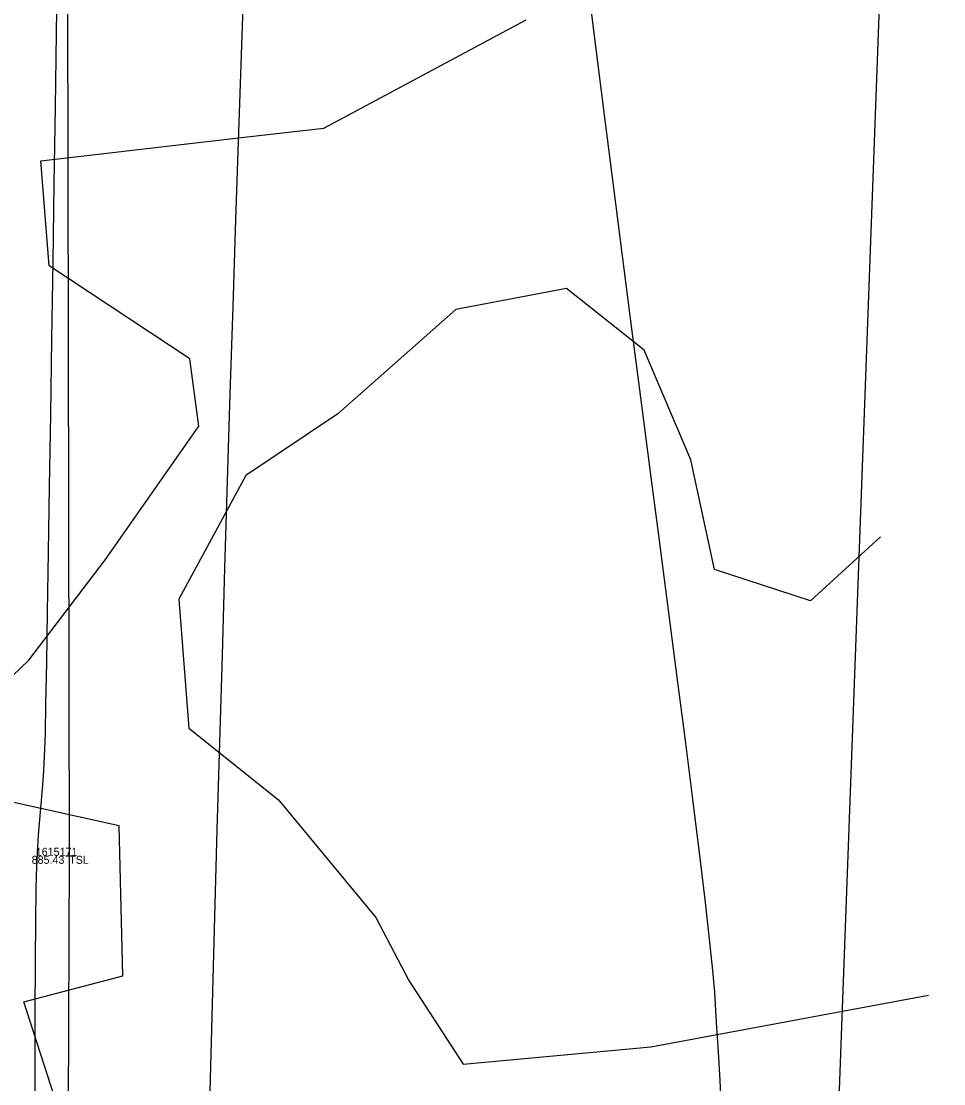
# Model space of a CAD drawing. Extents: x 1957117 to 1971063, y 701601 to 715861.
# Drawn here: x 1962764.9 to 1962805.25, y 703247.62 to 703294.09 of the extents above; entities that cross this region are included whole.
import ezdxf

# ---------------------------------------------------------------- set-up
doc = ezdxf.new("R2010")
doc.units = 0
for name, color, linetype in [('DT_X_Break_Line', 7, 'Continuous'), ('DT_X_Contour_Minor', 7, 'Continuous'), ('DT_X_TIN_Hull', 7, 'Continuous'), ('GE_X_CL_20', 7, 'Continuous'), ('PV_P_Drive', 7, 'Continuous'), ('PV_P_Shoulder', 7, 'Continuous'), ('RS_Raster1', 7, 'Continuous'), ('RW_X_Esmt_RR', 7, 'Continuous'), ('SC_Scratch1', 7, 'Continuous'), ('VG_X_Tree_Line_Rt', 7, 'Continuous')]:
    doc.layers.add(name, color=color, linetype=linetype)

msp = doc.modelspace()

# ---------------------------------------------------------------- linework, layer by layer
at = {"layer": 'DT_X_Break_Line'}
msp.add_lwpolyline([(1962775.136, 703505.909), (1962781.746, 703450.546), (1962781.126, 703403.871), (1962772.618, 703354.599), (1962766.901, 703307.079), (1962766.998, 703257.586), (1962766.799, 703204.364), (1962764.524, 703155.595), (1962759.673, 703102.271), (1962758.213, 703050.446), (1962755.696, 703003.143), (1962750.431, 702953.017), (1962759.491, 702902.513), (1962750.038, 702852.764), (1962750.74, 702803.015), (1962749.732, 702753.415), (1962752.132, 702702.919), (1962747.065, 702649.147)], dxfattribs=at)
at = {"layer": 'DT_X_Contour_Minor'}
for points in [[(1962766.472, 703296.608), (1962766.428, 703293.564), (1962766.38, 703290.33), (1962766.33, 703286.976), (1962766.279, 703283.572), (1962766.228, 703280.187), (1962766.177, 703276.893), (1962766.128, 703273.76), (1962766.082, 703270.856), (1962766.039, 703268.253), (1962766, 703266.021), (1962765.967, 703264.23), (1962765.94, 703262.95), (1962765.92, 703262.25), (1962765.873, 703261.306), (1962765.818, 703260.521), (1962765.76, 703259.833), (1962765.702, 703259.176), (1962765.646, 703258.488), (1962765.595, 703257.703), (1962765.552, 703256.758), (1962765.538, 703256.056), (1962765.525, 703254.767), (1962765.513, 703252.96), (1962765.501, 703250.703), (1962765.489, 703248.067), (1962765.478, 703245.12)], [(1962766.472, 703296.608), (1962766.428, 703293.564), (1962766.38, 703290.33), (1962766.33, 703286.976), (1962766.279, 703283.572), (1962766.228, 703280.187), (1962766.177, 703276.893), (1962766.128, 703273.76), (1962766.082, 703270.856), (1962766.039, 703268.253), (1962766, 703266.021), (1962765.967, 703264.23), (1962765.94, 703262.95), (1962765.92, 703262.25), (1962765.873, 703261.306), (1962765.818, 703260.521), (1962765.76, 703259.833), (1962765.702, 703259.176), (1962765.646, 703258.488), (1962765.595, 703257.703), (1962765.552, 703256.758), (1962765.538, 703256.056), (1962765.525, 703254.767), (1962765.513, 703252.96), (1962765.501, 703250.703), (1962765.489, 703248.067), (1962765.478, 703245.12)], [(1962795.522, 703246.53), (1962795.464, 703247.759), (1962795.393, 703249.011), (1962795.314, 703250.294), (1962795.228, 703251.616), (1962795.146, 703252.574), (1962795.004, 703253.939), (1962794.806, 703255.67), (1962794.559, 703257.724), (1962794.27, 703260.059), (1962793.945, 703262.634), (1962793.591, 703265.406), (1962793.213, 703268.333), (1962792.818, 703271.374), (1962792.413, 703274.486), (1962792.004, 703277.627), (1962791.596, 703280.755), (1962791.198, 703283.829), (1962790.814, 703286.806), (1962790.452, 703289.644), (1962790.117, 703292.301), (1962789.816, 703294.735)], [(1962795.522, 703246.53), (1962795.464, 703247.759), (1962795.393, 703249.011), (1962795.314, 703250.294), (1962795.228, 703251.616), (1962795.146, 703252.574), (1962795.004, 703253.939), (1962794.806, 703255.67), (1962794.559, 703257.724), (1962794.27, 703260.059), (1962793.945, 703262.634), (1962793.591, 703265.406), (1962793.213, 703268.333), (1962792.818, 703271.374), (1962792.413, 703274.486), (1962792.004, 703277.627), (1962791.596, 703280.755), (1962791.198, 703283.829), (1962790.814, 703286.806), (1962790.452, 703289.644), (1962790.117, 703292.301), (1962789.816, 703294.735)]]:
    msp.add_lwpolyline(points, dxfattribs=at)
at = {"layer": 'DT_X_TIN_Hull'}
msp.add_lwpolyline([(1962775.888, 702647.495), (1962778.042, 702697.695), (1962777.816, 702751.499), (1962781.995, 702801.383), (1962785.825, 702901.705), (1962784.091, 702949.602), (1962790.202, 702996.414), (1962788.727, 703101.535), (1962796.63, 703146.099), (1962799.048, 703202.561), (1962802.594, 703299.072), (1962804.686, 703399.836), (1962817.962, 703593.874)], dxfattribs=at)
at = {"layer": 'GE_X_CL_20'}
msp.add_arc((1968466.781, 702923.066), 5729.578, 166.495347, 177.813939, dxfattribs=at)
at = {"layer": 'PV_P_Drive'}
for p, q in [((1962766.852, 703257.586), (1962767.144, 703257.586)), ((1962766.998, 703257.732), (1962766.998, 703257.44)), ((1962766.998, 703257.586), (1962766.998, 703257.586))]:
    msp.add_line(p, q, dxfattribs=at)
at = {"layer": 'RW_X_Esmt_RR'}
msp.add_arc((1968485.769, 703097.688), 5714.578, 174.674821, 179.571005, dxfattribs=at)
at = {"layer": 'VG_X_Tree_Line_Rt'}
for points in [[(1962766.489, 703246.629), (1962765.014, 703251.199), (1962769.349, 703252.33), (1962769.179, 703258.903), (1962763.962, 703260.049), (1962761.218, 703262.31), (1962765.234, 703266.139), (1962768.584, 703270.543), (1962772.669, 703276.373), (1962772.271, 703279.318), (1962766.117, 703283.392), (1962765.763, 703287.98), (1962774.778, 703289.029), (1962778.132, 703289.408), (1962786.985, 703294.155)], [(1962802.487, 703271.542), (1962799.425, 703268.738), (1962795.223, 703270.108), (1962794.183, 703274.906), (1962792.137, 703279.707), (1962788.748, 703282.397), (1962783.909, 703281.479), (1962778.748, 703276.926), (1962774.72, 703274.221), (1962771.792, 703268.818), (1962772.236, 703263.174), (1962776.145, 703260.028), (1962780.406, 703254.886), (1962781.856, 703252.137), (1962784.222, 703248.47), (1962792.44, 703249.231)], [(1962792.44, 703249.231), (1962804.58, 703251.494)]]:
    msp.add_lwpolyline(points, dxfattribs=at)

# ---------------------------------------------------------------- texts
at = {"layer": 'PV_P_Shoulder'}
msp.add_text('885.43', height=0.35, dxfattribs=at).set_placement((1962765.356, 703257.236))
at = {"layer": 'RS_Raster1'}
msp.add_text('1615171', height=0.35, dxfattribs=at).set_placement((1962765.535, 703257.586))
at = {"layer": 'SC_Scratch1'}
msp.add_text('TSL', height=0.35, dxfattribs=at).set_placement((1962766.998, 703257.236))

doc.saveas('drawing.dxf')
